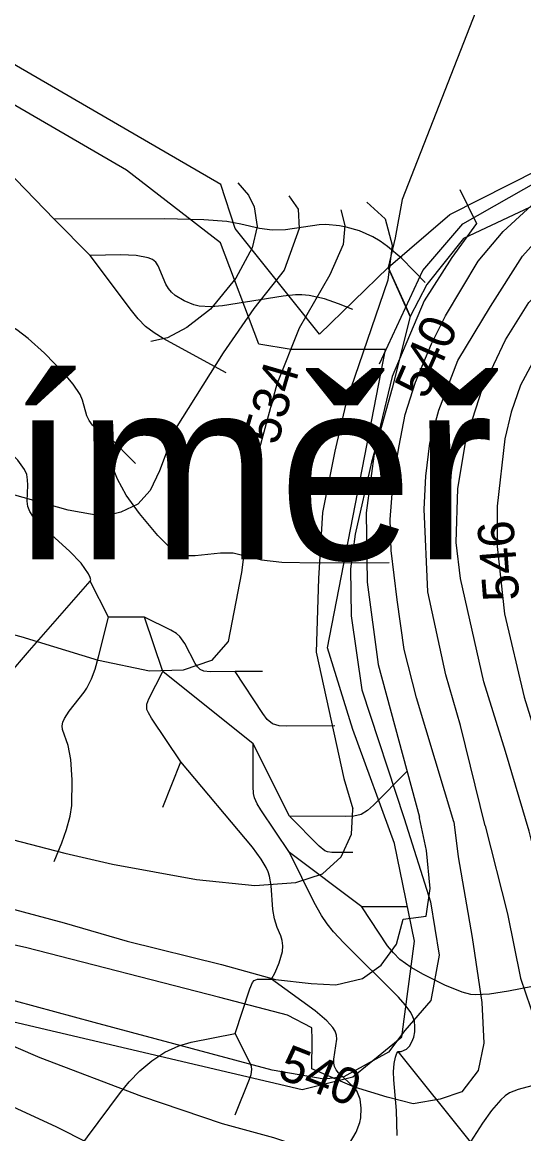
# Model space of a CAD drawing. Extents: x -709584 to -702006, y -1161789 to -1157496.
# Drawn here: x -709070.8 to -708932.3, y -1159394.7 to -1159087.6 of the extents above; entities that cross this region are included whole.
import ezdxf

# ---------------------------------------------------------------- set-up
doc = ezdxf.new("R2010")
doc.units = 0
for name, color, linetype in [('102_obvod PÚ', 7, 'Continuous'), ('103_hranice KÚ', 7, 'Continuous'), ('104_název KÚ', 7, 'Continuous'), ('110_silnice II. třídy a III. třídy', 7, 'Continuous'), ('120_vrstevnice hlavní', 7, 'Continuous'), ('121_vrstevnice hlavní_popis', 7, 'Continuous'), ('122_vrstevnice základní', 7, 'Continuous'), ('408_BPEJ_linie', 7, 'Continuous'), ('411_akumulovaný odtok', 7, 'Continuous')]:
    doc.layers.add(name, color=color, linetype=linetype)

msp = doc.modelspace()

# ---------------------------------------------------------------- linework, layer by layer
at = {"layer": '102_obvod PÚ'}
for points in [[(-708566.99, -1158883.81), (-708618.46, -1158935.49), (-708713.84, -1159027.25), (-708730.82, -1159041.16), (-708823.75, -1159088.51), (-708948.99, -1159147.38), (-708959.12, -1159160.01), (-708963.66, -1159168.86), (-708969.72, -1159155.32)], [(-708969.72, -1159155.32), (-708952.69, -1159140.67), (-708911.73, -1159119.98), (-708921.57, -1159110.99), (-708929.37, -1159070.83), (-708946.34, -1159059.75), (-708891.17, -1159023.93), (-708858.83, -1158988.12), (-708813.27, -1158933.42), (-708817.66, -1158929.62)]]:
    msp.add_lwpolyline(points, dxfattribs=at)
at = {"layer": '103_hranice KÚ'}
for points in [[(-708969.72, -1159155.32), (-708988.72, -1159173.82), (-709011.95, -1159144.55), (-709015.99, -1159132.43), (-709139.23, -1159060.76), (-709160.94, -1159074.89), (-709246.3, -1159093.57), (-709251.86, -1159084.99), (-709252.87, -1159043.09), (-709269.03, -1159034.51)], [(-708945.68, -1159084.8), (-708965.86, -1159136.57), (-708967.86, -1159147.17), (-708969.72, -1159155.32), (-708967.52, -1159160.24), (-708964.81, -1159166.28), (-708963.66, -1159168.86), (-708968.68, -1159188.69), (-708974.31, -1159209.11), (-708978.87, -1159229.02), (-708980.11, -1159238.61), (-708979.96, -1159251.66), (-708977.05, -1159272.09), (-708965.33, -1159307.58), (-708958.09, -1159330.61), (-708955.71, -1159345.38), (-708957.98, -1159357.89), (-708965.18, -1159366.19), (-708969.67, -1159372.23), (-708981.97, -1159378.99), (-708987.43, -1159379.7), (-709001.75, -1159377.16), (-709050.91, -1159363.96), (-709099.9, -1159350.75)], [(-708945.68, -1159084.8), (-708965.86, -1159136.57), (-708967.86, -1159147.17), (-708969.72, -1159155.32), (-708967.52, -1159160.24), (-708964.81, -1159166.28), (-708963.66, -1159168.86), (-708968.68, -1159188.69), (-708974.31, -1159209.11), (-708978.87, -1159229.02), (-708980.11, -1159238.61), (-708979.96, -1159251.66), (-708977.05, -1159272.09), (-708965.33, -1159307.58), (-708958.09, -1159330.61), (-708955.71, -1159345.38), (-708957.98, -1159357.89), (-708965.18, -1159366.19), (-708969.67, -1159372.23), (-708981.97, -1159378.99), (-708987.43, -1159379.7), (-709001.75, -1159377.16), (-709050.91, -1159363.96), (-709099.9, -1159350.75)]]:
    msp.add_lwpolyline(points, dxfattribs=at)
at = {"layer": '110_silnice II. třídy a III. třídy'}
msp.add_lwpolyline([(-708972.15, -1159182), (-708960.19, -1159156.17), (-708949.18, -1159143.25), (-708851.52, -1159087.76), (-708763.44, -1159047.57), (-708704.41, -1159007.15), (-708617.29, -1158919.6)], dxfattribs=at)
at = {"layer": '120_vrstevnice hlavní'}
for points in [[(-708951.64, -1159308.57), (-708961.96, -1159274.26), (-708965.31, -1159260.95), (-708967.25, -1159247.24), (-708968.92, -1159233.59), (-708969.2, -1159224.95), (-708968.36, -1159214.36), (-708966.69, -1159204.61), (-708965.02, -1159195.98), (-708962.24, -1159187.06), (-708957.78, -1159176.47), (-708953.88, -1159168.67), (-708944.94, -1159153.65), (-708937.96, -1159145.44), (-708925.67, -1159134.05), (-708909.05, -1159122.94)], [(-709011.22, -1159131.95), (-709008.32, -1159135.36), (-709006.72, -1159138.63), (-709005.96, -1159143.99), (-709007.27, -1159149.9), (-709011.84, -1159158.28), (-709018.83, -1159166.86), (-709025.35, -1159171.97), (-709030.69, -1159174.81), (-709035.25, -1159175.77)], [(-708951.64, -1159308.57), (-708950.46, -1159318.26), (-708946.57, -1159340.54), (-708943.92, -1159358.45), (-708943.34, -1159369.73), (-708944.93, -1159377.25), (-708949.42, -1159383.18), (-708955.35, -1159385.21), (-708962.87, -1159386.51), (-708970.01, -1159384.64), (-708979.02, -1159381.88), (-708990.86, -1159376.8), (-708990.75, -1159368.82), (-708990.86, -1159365.51), (-708997.58, -1159361.95), (-709016.24, -1159357.05), (-709069.91, -1159343.26), (-709115.04, -1159333.42)]]:
    msp.add_lwpolyline(points, dxfattribs=at)
msp.add_open_spline([(-708951.64, -1159308.57), (-708951.64, -1159308.57)], degree=1, dxfattribs=at)
at = {"layer": '122_vrstevnice základní'}
for points in [[(-708942.94, -1159309.64), (-708949.74, -1159281.96), (-708953.8, -1159267.89), (-708958.8, -1159245.03), (-708959.8, -1159222.17), (-708959.37, -1159213.03), (-708958.23, -1159203.88), (-708955.8, -1159194.74), (-708950.51, -1159181.02), (-708941.51, -1159166.17), (-708932.63, -1159152.19), (-708923.26, -1159141.7), (-708911.46, -1159132.91), (-708885.95, -1159114.96), (-708857.2, -1159097.44), (-708860.73, -1159091.56), (-708843.52, -1159073.54), (-708825.48, -1159056.04), (-708811.96, -1159046.19), (-708794.79, -1159038.02), (-708774.77, -1159029.12), (-708758.98, -1159021.66), (-708742.65, -1159014.89)], [(-708735.93, -1159068.16), (-708763.36, -1159074.16), (-708794.22, -1159084.16), (-708818.22, -1159095.3), (-708831.94, -1159102.88), (-708845.65, -1159111.45), (-708855.94, -1159116.88), (-708862.8, -1159121.59), (-708876.51, -1159129.74), (-708886.8, -1159137.16), (-708903.94, -1159151.17), (-708914.23, -1159160.59), (-708921.08, -1159168.02), (-708927.23, -1159176.74), (-708933.23, -1159187.88), (-708935.8, -1159195.31), (-708937.51, -1159202.74), (-708939.66, -1159221.31), (-708939.66, -1159232.46), (-708937.66, -1159251.03), (-708932.16, -1159274.12), (-708920.33, -1159312.4)], [(-708930.83, -1159311.12), (-708937.37, -1159289.15), (-708943.37, -1159269.89), (-708949.8, -1159241.31), (-708950.94, -1159231.31), (-708950.51, -1159216.45), (-708948.23, -1159202.74), (-708943.8, -1159189.02), (-708937.37, -1159175.31), (-708930.94, -1159165.02), (-708919.94, -1159153.59), (-708909.23, -1159144.45), (-708881.08, -1159123.02), (-708871.65, -1159116.59), (-708829.37, -1159092.88), (-708813.51, -1159086.02)], [(-708949.97, -1159133.77), (-708945.39, -1159143.18), (-708952.18, -1159152.6), (-708959.78, -1159164.58), (-708968.68, -1159185.45), (-708973.46, -1159205.45), (-708975.83, -1159223.12), (-708975.58, -1159242.31), (-708972.54, -1159265.08), (-708961.1, -1159307.3)], [(-708997.14, -1159135.51), (-708994.56, -1159139.26), (-708994.32, -1159144.62), (-708998.5, -1159156.11), (-709006.83, -1159166.68), (-709015.33, -1159178.92), (-709028.57, -1159200.05), (-709032.92, -1159211.53), (-709035.45, -1159216.94), (-709038.87, -1159220.79), (-709043.52, -1159222.93), (-709048.35, -1159224.21), (-709058.07, -1159222.43), (-709113.82, -1159206.77), (-709153.75, -1159197.83), (-709183.96, -1159192.33), (-709218.1, -1159189.46), (-709241.15, -1159188.37), (-709275.49, -1159188.59), (-709307.64, -1159192.1), (-709326.31, -1159194.59), (-709350.16, -1159198.89), (-709361.7, -1159201.53)], [(-708975.67, -1159137.33), (-708970.61, -1159141.93), (-708968.61, -1159149.17), (-708969.87, -1159158.88), (-708981.23, -1159192.2), (-708984.51, -1159206.08), (-708987.87, -1159223.08), (-708989.02, -1159241.26), (-708989.62, -1159261.69), (-708982.03, -1159296.54), (-708979.5, -1159304.99)], [(-708982.83, -1159139.42), (-708981.75, -1159143.79), (-708982.2, -1159149), (-708985.9, -1159157.35), (-708994.32, -1159172.1), (-709000.52, -1159187.59), (-709005.31, -1159205.31), (-709007.89, -1159220.58), (-709010.24, -1159239.65), (-709013.95, -1159258.7), (-709018.55, -1159263.96), (-709026.31, -1159266.65), (-709035.68, -1159266.87), (-709049.74, -1159263.94), (-709071.12, -1159257.46), (-709127.13, -1159242.61), (-709155.24, -1159237.43), (-709196.79, -1159231.59), (-709232.51, -1159229.28), (-709272.4, -1159228.93), (-709316.15, -1159232.96), (-709355.2, -1159238.85), (-709361.7, -1159240.27)], [(-709187.54, -1159279.74), (-709174.34, -1159283.55), (-709148.99, -1159290.83), (-709120.67, -1159299.64), (-709085.73, -1159310.26), (-709059, -1159317.18), (-709045.88, -1159320.25), (-709022.64, -1159324.45), (-709006.53, -1159326.14), (-708995.29, -1159325.3), (-708987.88, -1159322.96), (-708982.75, -1159318.22), (-708979.87, -1159311.98), (-708979.51, -1159305.16)], [(-709192.61, -1159300.99), (-709162.77, -1159308.73), (-709132.43, -1159316.64), (-709112.11, -1159323.12), (-709089.46, -1159328.38), (-709059.2, -1159336.42), (-709041.83, -1159341.55), (-709015.76, -1159347.99), (-709000.84, -1159352.11), (-708990.99, -1159353.2), (-708984.24, -1159353.63), (-708976.83, -1159351.8), (-708971.69, -1159348.11), (-708967.44, -1159342.34), (-708965.63, -1159335.4), (-708959.24, -1159334.63), (-708958.13, -1159327.01), (-708959.13, -1159316.47), (-708961.07, -1159307.42)], [(-708942.94, -1159309.64), (-708936.83, -1159334), (-708933.22, -1159351.79), (-708927.72, -1159367.99), (-708925.26, -1159377.25), (-708923.09, -1159389.11), (-708922.51, -1159400.68), (-708923.96, -1159405.89), (-708925.7, -1159409.22), (-708930.47, -1159412.98), (-708934.52, -1159414.86), (-708937.86, -1159415.89), (-708942.62, -1159416.3), (-708956.79, -1159412.54), (-708989.2, -1159399.96), (-709001.34, -1159395.91), (-709015.52, -1159392), (-709037.8, -1159384.48), (-709065.86, -1159373.78), (-709085.13, -1159365.51)], [(-709081.77, -1159383.47), (-709061.52, -1159392.73), (-709034.9, -1159406.18), (-708994.4, -1159423.83), (-708972.13, -1159435.54), (-708939.73, -1159454.06), (-708905.3, -1159475.18), (-708899.23, -1159478.07), (-708893.15, -1159479.08), (-708888.52, -1159477.92), (-708886.35, -1159476.62), (-708883.89, -1159473.87), (-708882.16, -1159470.4), (-708880.71, -1159461.15), (-708881.43, -1159449.57), (-708882.74, -1159442.63), (-708887.36, -1159426.43), (-708893.87, -1159410.23), (-708901.11, -1159396.34), (-708918.24, -1159355.86), (-708926.62, -1159328.1), (-708930.83, -1159311.12)]]:
    msp.add_lwpolyline(points, dxfattribs=at)
for points in [[(-708979.51, -1159305.16), (-708979.5, -1159304.99)], [(-708961.07, -1159307.42), (-708961.1, -1159307.3)], [(-708942.94, -1159309.64), (-708942.94, -1159309.64)]]:
    msp.add_open_spline(points, degree=1, dxfattribs=at)
at = {"layer": '408_BPEJ_linie'}
msp.add_lwpolyline([(-709081, -1159362), (-708993.5, -1159382.5), (-708979.5, -1159379), (-708966, -1159368), (-708962.5, -1159341.5), (-708968, -1159314.5), (-708979.5, -1159283), (-708986.5, -1159260.5), (-708970.5, -1159178), (-708996.5, -1159178), (-709005.5, -1159176.5), (-709016, -1159148.5), (-709042, -1159128.5), (-709088.5, -1159101.5)], dxfattribs=at)
at = {"layer": '411_akumulovaný odtok'}
for p, q in [((-709051.99, -1159152), (-709061.99, -1159142)), ((-709039.49, -1159209.5), (-709046.99, -1159202)), ((-709046.99, -1159252), (-709051.99, -1159242)), ((-709036.99, -1159252), (-709046.99, -1159252)), ((-709031.99, -1159267), (-709036.99, -1159252)), ((-709006.99, -1159287), (-709031.99, -1159267)), ((-709004.49, -1159267), (-709011.99, -1159267)), ((-708996.99, -1159307), (-709006.99, -1159287)), ((-709031.99, -1159304.5), (-709026.99, -1159292)), ((-708976.99, -1159332), (-708996.99, -1159317)), ((-708964.49, -1159332), (-708976.99, -1159332)), ((-708946.99, -1159397), (-708966.99, -1159372))]:
    msp.add_line(p, q, dxfattribs=at)
for points in [[(-709061.99, -1159142), (-709078.02, -1159125.48), (-709082.59, -1159121.46), (-709085.85, -1159119.28), (-709087.59, -1159118.46), (-709089.48, -1159117.86), (-709093.49, -1159117.2), (-709099.8, -1159116.9), (-709117.01, -1159117.07), (-709123.39, -1159116.94), (-709127.51, -1159116.53), (-709129.49, -1159116.14), (-709131.39, -1159115.55), (-709133.08, -1159114.77), (-709134.7, -1159113.8), (-709137.84, -1159111.38), (-709143.34, -1159106.11), (-709151.99, -1159097)], [(-708959.49, -1159159.5), (-708966.02, -1159152.87), (-708969.93, -1159149.53), (-708971.96, -1159148.07), (-708973.99, -1159146.85), (-708977.71, -1159145.24), (-708981.37, -1159144.18), (-708983.22, -1159143.81), (-708986.95, -1159143.47), (-708988.81, -1159143.55), (-708998.14, -1159144.92), (-709001.82, -1159145.07), (-709005.27, -1159144.59), (-709010.46, -1159143.37), (-709014.3, -1159142.67), (-709020.68, -1159142.14), (-709031.52, -1159141.94), (-709061.99, -1159142)], [(-708979.49, -1159167), (-708983.45, -1159165.36), (-708987.34, -1159164.04), (-708991.55, -1159163.09), (-708993.56, -1159162.91), (-708995.38, -1159162.92), (-708998.7, -1159163.28), (-709015.45, -1159165.96), (-709018.74, -1159166.2), (-709021.93, -1159166.01), (-709023.37, -1159165.67), (-709026.1, -1159164.6), (-709028.52, -1159163.09), (-709029.56, -1159162.19), (-709030.44, -1159161.16), (-709031.15, -1159159.96), (-709033.21, -1159154.91), (-709033.92, -1159153.92), (-709034.86, -1159153.18), (-709036.02, -1159152.64), (-709039.36, -1159152.03), (-709043.56, -1159151.84), (-709051.99, -1159152)], [(-709014.49, -1159184.5), (-709031.84, -1159174.94), (-709034.37, -1159173.42), (-709036.72, -1159171.7), (-709038.77, -1159169.58), (-709040.63, -1159167.26), (-709051.99, -1159152)], [(-709046.99, -1159202), (-709048.17, -1159201.49), (-709050.27, -1159199.99), (-709051.36, -1159198.92), (-709052.29, -1159197.68), (-709052.92, -1159196.35), (-709054.16, -1159192.03), (-709054.83, -1159190.47), (-709056.7, -1159187.61), (-709059.11, -1159184.75), (-709064.65, -1159179.06), (-709069.12, -1159175.02), (-709072.31, -1159172.61), (-709075.72, -1159170.58), (-709081.1, -1159167.95), (-709092.16, -1159163.15), (-709099.58, -1159160.13), (-709105.21, -1159158.21), (-709109.4, -1159157.38), (-709114.51, -1159156.99), (-709119.69, -1159156.89), (-709126.99, -1159157)], [(-709051.99, -1159242), (-709051.88, -1159241.69), (-709052.03, -1159240.99), (-709052.45, -1159240.01), (-709054.53, -1159237.06), (-709057.72, -1159233.7), (-709065.65, -1159226.58), (-709067.87, -1159224.07), (-709068.69, -1159222.74), (-709069.23, -1159221.36), (-709069.45, -1159219.93), (-709069.26, -1159215.47), (-709069.29, -1159214), (-709069.54, -1159212.59), (-709070.12, -1159211.21), (-709072.02, -1159208.63), (-709074.51, -1159206.18), (-709078.77, -1159202.62), (-709111.99, -1159177)], [(-708969.49, -1159237), (-708989.28, -1159237.1), (-708999.1, -1159236.87), (-709004.72, -1159236.26), (-709012.55, -1159234.32), (-709016.04, -1159234.31), (-709023.08, -1159235.05), (-709024.77, -1159235), (-709026.37, -1159234.71), (-709027.9, -1159234.08), (-709029.34, -1159233.17), (-709030.72, -1159232.05), (-709033.36, -1159229.41), (-709038.4, -1159223.35), (-709042.06, -1159218.28), (-709044.45, -1159213.89), (-709045.44, -1159211.54), (-709046.19, -1159209.19), (-709046.94, -1159205), (-709046.99, -1159202)], [(-709074.78, -1159268.2), (-709068.78, -1159261.16), (-709051.99, -1159242)], [(-709061.99, -1159319.5), (-709059.85, -1159314.31), (-709058.53, -1159310.63), (-709057.53, -1159306.99), (-709057.13, -1159304.05), (-709057.01, -1159296.93), (-709057.37, -1159291.34), (-709058.14, -1159287.45), (-709059.69, -1159283.04), (-709059.77, -1159282.01), (-709059.57, -1159280.99), (-709059.14, -1159279.98), (-709057.83, -1159277.97), (-709053.68, -1159272.74), (-709052.93, -1159271.6), (-709051.67, -1159269.04), (-709050.67, -1159266.32), (-709049.69, -1159262.97), (-709046.99, -1159252)], [(-709011.99, -1159267), (-709018.93, -1159267.11), (-709020.65, -1159266.87), (-709021.64, -1159266.45), (-709022.42, -1159265.71), (-709023.08, -1159264.76), (-709025.9, -1159259.27), (-709027.27, -1159257.3), (-709028.17, -1159256.53), (-709029.72, -1159255.57), (-709036.99, -1159252)], [(-709026.99, -1159292), (-709035.13, -1159279.91), (-709035.97, -1159278.45), (-709036.35, -1159277.47), (-709036.35, -1159276), (-709035.83, -1159274.51), (-709031.99, -1159267)], [(-708984.49, -1159282), (-708997.84, -1159282.11), (-708999.87, -1159281.97), (-709001.69, -1159281.44), (-709003.12, -1159280.23), (-709004.35, -1159278.64), (-709011.99, -1159267)], [(-708996.99, -1159317), (-709004.9, -1159305.24), (-709005.89, -1159303.6), (-709006.64, -1159301.9), (-709006.9, -1159300.67), (-709007.04, -1159298.76), (-709006.99, -1159287)], [(-709001.99, -1159352), (-709000.98, -1159350.15), (-708999.82, -1159347.48), (-708998.96, -1159344.36), (-708998.84, -1159342.81), (-708999.01, -1159341.36), (-708999.4, -1159340.06), (-709000.42, -1159337.76), (-709001.18, -1159335.33), (-709001.56, -1159332.77), (-709002.09, -1159326.16), (-709002.54, -1159323.59), (-709002.91, -1159322.36), (-709003.43, -1159321.15), (-709004.78, -1159318.84), (-709007.23, -1159315.54), (-709026.99, -1159292)], [(-708964.49, -1159294.5), (-708973.82, -1159303.97), (-708975.44, -1159305.41), (-708977.2, -1159306.5), (-708979.22, -1159306.97), (-708981.4, -1159307.09), (-708996.99, -1159307)], [(-708979.49, -1159317), (-708985.33, -1159317.04), (-708986.5, -1159316.85), (-708987.22, -1159316.54), (-708988.82, -1159315.23), (-708996.99, -1159307)], [(-708966.99, -1159372), (-708966.16, -1159372.03), (-708964.67, -1159371.34), (-708963.86, -1159370.51), (-708963.19, -1159369.38), (-708962.71, -1159368.05), (-708962.42, -1159366.58), (-708962.35, -1159365.09), (-708962.51, -1159363.67), (-708962.93, -1159362.41), (-708963.53, -1159361.26), (-708965.1, -1159359.09), (-708966.93, -1159357.02), (-708981.99, -1159342.02), (-708984.87, -1159338.93), (-708986.63, -1159336.75), (-708988.15, -1159334.45), (-708990.18, -1159330.81), (-708996.99, -1159317)], [(-708919.49, -1159352), (-708936.54, -1159355.3), (-708941.77, -1159356.13), (-708945.63, -1159356.34), (-708946.89, -1159356.22), (-708949.33, -1159355.63), (-708954.11, -1159353.65), (-708959.99, -1159350.7), (-708963.42, -1159348.79), (-708966.57, -1159346.57), (-708968.32, -1159344.79), (-708969.93, -1159342.77), (-708976.99, -1159332)], [(-709011.99, -1159367), (-709007.94, -1159354.72), (-709007.17, -1159352.9), (-709006.72, -1159352.37), (-709005.81, -1159352.01), (-709001.99, -1159352)], [(-708986.99, -1159407), (-708981.39, -1159399), (-708978.61, -1159394.31), (-708977.61, -1159391.64), (-708977.34, -1159390.33), (-708977.2, -1159387.7), (-708977.52, -1159385.17), (-708978.41, -1159382.91), (-708979.1, -1159381.96), (-708983.43, -1159377.92), (-708984.09, -1159377.09), (-708984.54, -1159376.19), (-708984.74, -1159375.21), (-708984.73, -1159374.16), (-708983.91, -1159368.56), (-708984.02, -1159367.49), (-708984.41, -1159366.43), (-708985.03, -1159365.42), (-708986.73, -1159363.5), (-708989.94, -1159360.76), (-709001.99, -1159352)], [(-708879.49, -1159362), (-708883.33, -1159361.97), (-708887.04, -1159362.21), (-708890.98, -1159362.9), (-708892.89, -1159363.49), (-708896.02, -1159364.97), (-708903, -1159369.02), (-708905.86, -1159370.4), (-708908.64, -1159371.32), (-708913.94, -1159372.49), (-708916.46, -1159373.32), (-708919.02, -1159374.74), (-708925.04, -1159379.18), (-708927.57, -1159380.65), (-708930.05, -1159381.53), (-708933.86, -1159382.54), (-708936.23, -1159383.46), (-708937.46, -1159384.24), (-708938.68, -1159385.33), (-708941.24, -1159388.35), (-708943.68, -1159391.8), (-708946.99, -1159397)], [(-709072.59, -1159421.49), (-709065.06, -1159412.13), (-709043.7, -1159383.36), (-709041.26, -1159380.37), (-709038.36, -1159377.38), (-709035.03, -1159374.58), (-709031.38, -1159372.2), (-709027.56, -1159370.45), (-709024.15, -1159369.47), (-709011.99, -1159367)], [(-709011.99, -1159389.5), (-709008, -1159379.68), (-709007.55, -1159378.35), (-709007.37, -1159377.02), (-709007.52, -1159376.14), (-709008.01, -1159374.83), (-709011.99, -1159367)], [(-708967.31, -1159395.19), (-708967.49, -1159388.35), (-708968.19, -1159379.87), (-708968.25, -1159377.64), (-708968.08, -1159375.36), (-708967.75, -1159373.58), (-708967.36, -1159372.43), (-708966.99, -1159372)]]:
    msp.add_lwpolyline(points, dxfattribs=at)

# ---------------------------------------------------------------- texts
at = {"layer": '104_název KÚ'}
msp.add_text('k. ú. Číměř', height=50, dxfattribs=at).set_placement((-709267.52, -1159236.03))
at = {"layer": '121_vrstevnice hlavní_popis'}
for s, rotation, p in [('540', 66.3174, (-708959.2, -1159192.11)), ('534', 73.6767, (-709000.38, -1159204.77)), ('546', 94.43, (-708933.51, -1159247.19)), ('540', 338.4128, (-709000.67, -1159379.15))]:
    msp.add_text(s, height=10, rotation=rotation, dxfattribs=at).set_placement(p)

doc.saveas('drawing.dxf')
